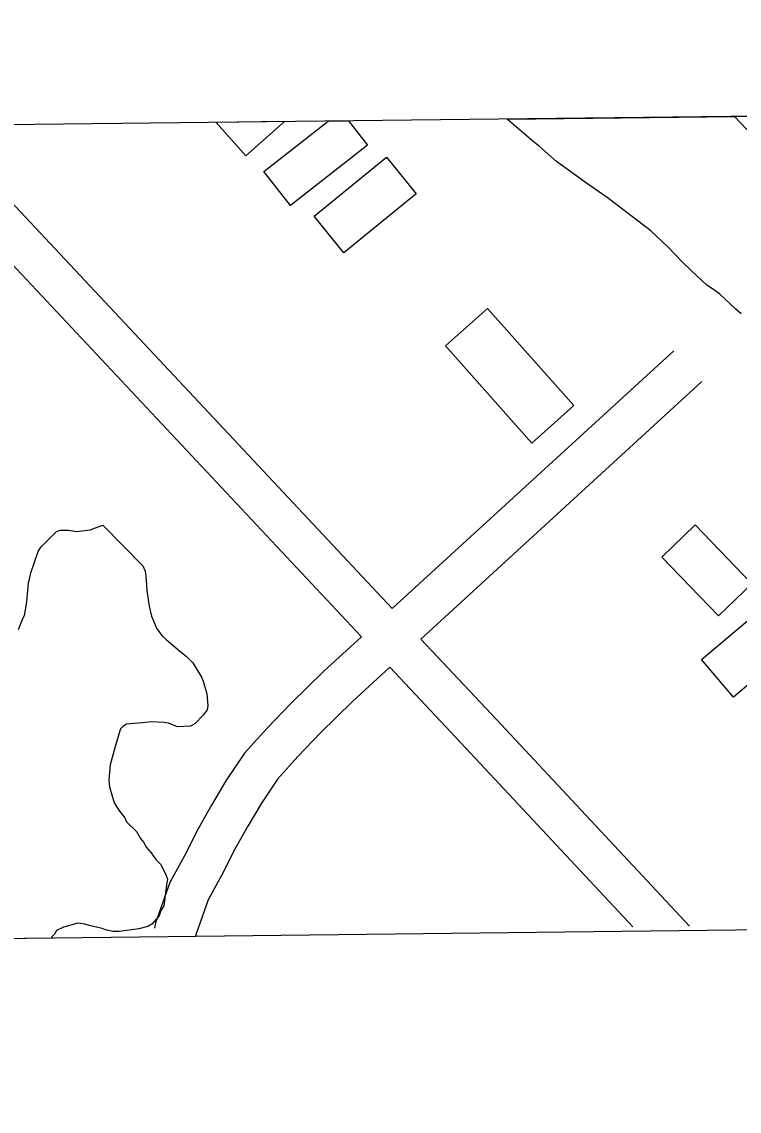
# Model space of a CAD drawing. Extents: x 3677843 to 3715951, y 511991 to 537744.
# Drawn here: x 3692875 to 3693389, y 517405 to 518186 of the extents above; entities that cross this region are included whole.
import ezdxf

# ---------------------------------------------------------------- set-up
doc = ezdxf.new("R2010")
doc.units = 0
for name, color, linetype in [('V-ANNO-SYMB', 7, 'Continuous'), ('V-BLDG-OTLN', 7, 'Continuous'), ('V-GRID-FRAM', 7, 'Continuous'), ('V-ROAD-CNTR', 7, 'Continuous'), ('V-SITE-VEGE', 7, 'Continuous'), ('V-TOPO-BNDY', 7, 'Continuous')]:
    doc.layers.add(name, color=color, linetype=linetype)

msp = doc.modelspace()

# ---------------------------------------------------------------- linework, layer by layer
at = {"layer": 'V-ANNO-SYMB'}
msp.add_lwpolyline([(3687883.44, 520946.97), (3700228.35, 521088.81), (3700261.57, 518197.35), (3687916.66, 518055.51)], close=True, dxfattribs=at)
at = {"layer": 'V-BLDG-OTLN'}
for p, q in [((3693062.94, 518114.64), (3693014, 518114.08)), ((3693014, 518114.08), (3693035.29, 518090.1)), ((3693035.29, 518090.1), (3693062.94, 518114.64)), ((3693048.34, 518078.84), (3693094.32, 518115)), ((3693094.32, 518115), (3693108.97, 518115.17)), ((3693108.97, 518115.17), (3693122.58, 518097.86)), ((3693122.58, 518097.86), (3693067.47, 518054.52)), ((3693067.47, 518054.52), (3693048.34, 518078.84))]:
    msp.add_line(p, q, dxfattribs=at)
for points in [[(3693157.49, 518062.78), (3693105.6, 518020.68), (3693084.26, 518046.97), (3693136.16, 518089.07)], [(3693208.52, 517980.72), (3693270.43, 517911.05), (3693240.24, 517884.23), (3693178.34, 517953.91)], [(3693373.98, 517760.3), (3693333.37, 517802.55), (3693357.33, 517825.57), (3693397.93, 517783.32)], [(3693431.37, 517741.56), (3693384.67, 517702.19), (3693361.89, 517729.2), (3693408.59, 517768.58)]]:
    msp.add_lwpolyline(points, close=True, dxfattribs=at)
at = {"layer": 'V-GRID-FRAM'}
msp.add_lwpolyline([(3681899.57, 535587.09), (3713561.25, 535950.92), (3713778.1, 517769.29), (3682100.56, 517405.29), (3681899.57, 535587.09)], dxfattribs=at)
at = {"layer": 'V-ROAD-CNTR'}
for points in [[(3693118.11, 517745.37), (3692817.08, 518066.5), (3692801.94, 518079.95), (3692784.3, 518094.55), (3692769.97, 518102.85), (3692756.01, 518111.11)], [(3693140.23, 517765.64), (3692838.03, 518088.02), (3692821.48, 518102.73), (3692810.58, 518111.74)], [(3693341.94, 517950.44), (3693140.23, 517765.64)], [(3693362.2, 517928.32), (3693160.75, 517743.75)], [(3693118.11, 517745.37), (3693091.16, 517720.68), (3693067.58, 517697.56), (3693050.74, 517679.92), (3693034.29, 517661.87), (3693021.12, 517642.07), (3693010.67, 517624.7), (3693001.29, 517607.67), (3692991.42, 517588.38), (3692980.81, 517569.18), (3692970.67, 517540.25), (3692969.94, 517536.55)], [(3693353.22, 517537.88), (3693214.86, 517686.03), (3693160.75, 517743.75)], [(3693138.62, 517723.49), (3693111.8, 517698.91), (3693088.93, 517676.48), (3693072.67, 517659.46), (3693058, 517643.35), (3693046.47, 517626.02), (3693036.68, 517609.73), (3693027.79, 517593.6), (3693017.91, 517574.29), (3693008.29, 517556.87), (3692999.69, 517532.35), (3692999.38, 517530.75)], [(3693312.61, 517537.42), (3693192.95, 517665.53), (3693138.62, 517723.49)]]:
    msp.add_lwpolyline(points, dxfattribs=at)
at = {"layer": 'V-SITE-VEGE'}
for p, q in [((3693222.59, 518116.47), (3693452.05, 518119.11)), ((3693240.92, 518100.64), (3693222.59, 518116.47)), ((3693245.86, 518096.86), (3693240.92, 518100.64)), ((3693257.95, 518086.05), (3693245.86, 518096.86)), ((3693279.35, 518070.41), (3693257.95, 518086.05)), ((3693294.16, 518060.17), (3693279.35, 518070.41)), ((3693320.51, 518040.21), (3693294.16, 518060.17)), ((3693325.45, 518036.43), (3693320.51, 518040.21)), ((3693338.09, 518024.53), (3693325.45, 518036.43)), ((3693348, 518014.25), (3693338.09, 518024.53)), ((3693354.6, 518007.76), (3693348, 518014.25)), ((3693365.59, 517997.49), (3693354.6, 518007.76)), ((3693370.52, 517994.25), (3693365.59, 517997.49)), ((3693374.91, 517991.02), (3693370.52, 517994.25)), ((3693386.46, 517980.21), (3693374.91, 517991.02)), ((3693390.3, 517976.96), (3693386.46, 517980.21)), ((3692896.35, 517817.44), (3692899.6, 517820.75)), ((3692899.6, 517820.75), (3692902.32, 517821.86)), ((3692902.32, 517821.86), (3692908.32, 517821.91)), ((3692908.32, 517821.91), (3692913.78, 517820.86)), ((3692913.78, 517820.86), (3692924.13, 517822.04)), ((3692924.13, 517822.04), (3692926.85, 517823.15)), ((3692926.85, 517823.15), (3692932.83, 517825.38)), ((3692932.83, 517825.38), (3692961.44, 517796.16)), ((3692888.78, 517809.75), (3692896.35, 517817.44)), ((3692881.3, 517791.14), (3692886.63, 517806.46)), ((3692886.63, 517806.46), (3692888.78, 517809.75)), ((3692880.24, 517786.77), (3692881.3, 517791.14)), ((3692961.44, 517796.16), (3692963.1, 517792.36)), ((3692963.1, 517792.36), (3692963.68, 517788.55)), ((3692878.72, 517773.12), (3692879.72, 517784.03)), ((3692879.72, 517784.03), (3692880.24, 517786.77)), ((3692963.68, 517788.55), (3692964.28, 517782.55)), ((3692964.28, 517782.55), (3692964.31, 517778.19)), ((3692878.21, 517768.75), (3692878.72, 517773.12)), ((3692964.31, 517778.19), (3692966.04, 517767.29)), ((3692876.64, 517760.56), (3692878.21, 517768.75)), ((3692966.04, 517767.29), (3692967.73, 517760.21)), ((3692872.36, 517750.7), (3692875.57, 517758.36)), ((3692875.57, 517758.36), (3692876.64, 517760.56)), ((3692967.73, 517760.21), (3692971.63, 517750.98)), ((3692971.63, 517750.98), (3692975.49, 517746.1)), ((3692975.49, 517746.1), (3692978.23, 517743.39)), ((3692978.23, 517743.39), (3692984.82, 517737.99)), ((3692984.82, 517737.99), (3692989.22, 517734.21)), ((3692989.22, 517734.21), (3692992.51, 517731.51)), ((3692992.51, 517731.51), (3692997.46, 517726.64)), ((3692997.46, 517726.64), (3693003.55, 517716.33)), ((3693003.55, 517716.33), (3693004.66, 517713.61)), ((3693004.66, 517713.61), (3693007.47, 517704.36)), ((3693007.47, 517704.36), (3693008.08, 517696.19)), ((3693008.08, 517696.19), (3693007.56, 517692.91)), ((3693004.87, 517689.07), (3692998.91, 517683.02)), ((3693007.56, 517692.91), (3693004.87, 517689.07)), ((3692947.11, 517680.96), (3692945.49, 517679.31)), ((3692949.83, 517682.62), (3692947.11, 517680.96)), ((3692961.27, 517683.8), (3692949.83, 517682.62)), ((3692963.45, 517683.82), (3692961.27, 517683.8)), ((3692967.81, 517684.4), (3692963.45, 517683.82)), ((3692976.54, 517683.93), (3692967.81, 517684.4)), ((3692979.82, 517683.41), (3692976.54, 517683.93)), ((3692986.39, 517680.73), (3692979.82, 517683.41)), ((3692995.66, 517681.36), (3692986.39, 517680.73)), ((3692998.91, 517683.02), (3692995.66, 517681.36)), ((3692943.37, 517672.2), (3692941.78, 517666.73)), ((3692944.43, 517675.48), (3692943.37, 517672.2)), ((3692945.49, 517679.31), (3692944.43, 517675.48)), ((3692941.78, 517666.73), (3692938.06, 517653.61)), ((3692938.06, 517653.61), (3692937.07, 517642.69)), ((3692937.07, 517642.69), (3692937.65, 517637.79)), ((3692937.65, 517637.79), (3692941.02, 517626.36)), ((3692941.02, 517626.36), (3692944.89, 517620.39)), ((3692944.89, 517620.39), (3692948.74, 517615.52)), ((3692948.74, 517615.52), (3692949.86, 517612.8)), ((3692949.86, 517612.8), (3692957, 517605.77)), ((3692957, 517605.77), (3692959.77, 517600.88)), ((3692959.77, 517600.88), (3692961.98, 517598.17)), ((3692961.98, 517598.17), (3692964.19, 517594.37)), ((3692964.19, 517594.37), (3692967.49, 517590.58)), ((3692967.49, 517590.58), (3692970.81, 517585.7)), ((3692970.81, 517585.7), (3692974.11, 517582.45)), ((3692974.11, 517582.45), (3692977.99, 517574.85)), ((3692977.99, 517574.85), (3692979.1, 517571.59)), ((3692979.1, 517571.59), (3692978.6, 517567.22)), ((3692978.6, 517567.22), (3692976.54, 517552.47)), ((3692974.38, 517549.18), (3692973.32, 517545.36)), ((3692976.54, 517552.47), (3692974.38, 517549.18)), ((3692915, 517539.97), (3692904.66, 517537.15)), ((3692919.92, 517539.46), (3692915, 517539.97)), ((3692923.2, 517538.4), (3692919.92, 517539.46)), ((3692967.92, 517539.31), (3692965.2, 517537.65)), ((3692973.32, 517545.36), (3692967.92, 517539.31)), ((3692898.16, 517532.19), (3692896.54, 517530.54)), ((3692899.77, 517534.93), (3692898.16, 517532.19)), ((3692904.66, 517537.15), (3692899.77, 517534.93)), ((3692932.49, 517536.29), (3692923.2, 517538.4)), ((3692934.68, 517535.22), (3692932.49, 517536.29)), ((3692940.14, 517534.17), (3692934.68, 517535.22)), ((3692944.5, 517534.21), (3692940.14, 517534.17)), ((3692958.67, 517535.96), (3692944.5, 517534.21)), ((3692965.2, 517537.65), (3692958.67, 517535.96)), ((3692896.03, 517529.34), (3692798.11, 517528.21)), ((3692896.54, 517530.54), (3692896.03, 517529.34))]:
    msp.add_line(p, q, dxfattribs=at)
at = {"layer": 'V-TOPO-BNDY'}
msp.add_line((3693385.44, 518118.35), (3693928.36, 517541.2), dxfattribs=at)

doc.saveas('drawing.dxf')
